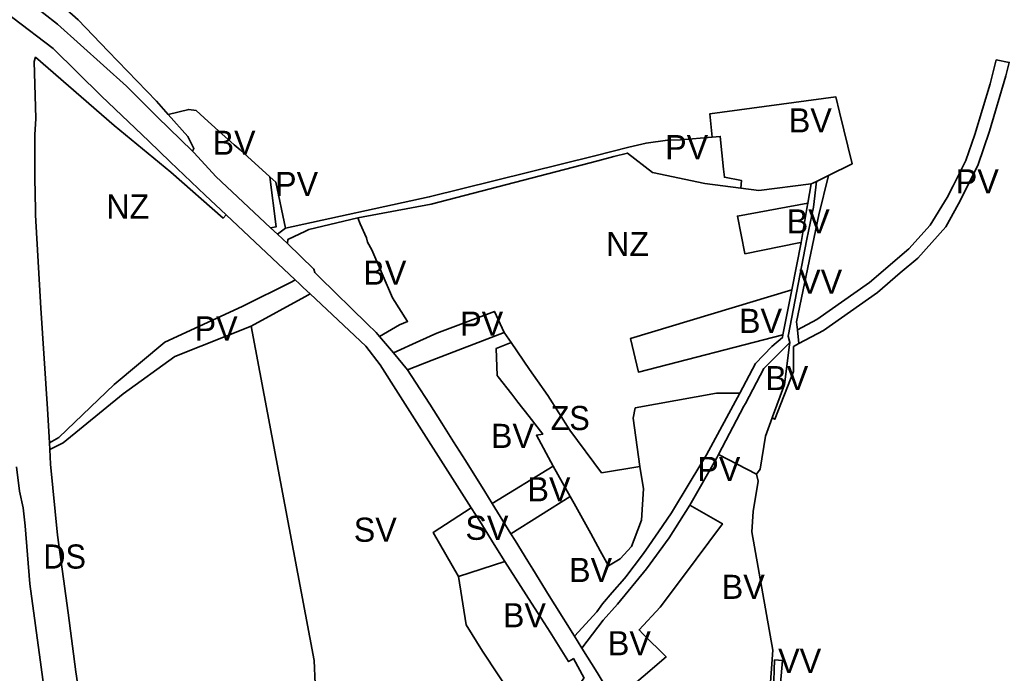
# Model space of a CAD drawing. Extents: x -650451 to -642268, y -1075216 to -1066610.
# Drawn here: x -645357 to -644742, y -1072886 to -1072480 of the extents above; entities that cross this region are included whole.
import ezdxf

# ---------------------------------------------------------------- set-up
doc = ezdxf.new("R2010")
doc.units = 0
doc.header["$LTSCALE"] = 6
doc.layers.add('1', color=7, linetype='Continuous', lineweight=35)
doc.layers.add('2', color=7, linetype='Continuous')
doc.layers.add('3', color=7, linetype='Continuous')

msp = doc.modelspace()

# ---------------------------------------------------------------- linework, layer by layer
at = {"layer": '1'}
for p, q in [((-644867.36, -1072593.58), (-644865.31, -1072581.58)), ((-644854.54, -1072576.36), (-644862.05, -1072580.1)), ((-645185.95, -1072641.32), (-645228.96, -1072600.865)), ((-645197.044, -1072612.821), (-645190.71, -1072618.6)), ((-645051.87, -1072680.22), (-645056.08, -1072674.07)), ((-644873.86, -1072672.29), (-644872.92, -1072680.82)), ((-645124.933, -1072686.721), (-645133.59, -1072676.49)), ((-645124.933, -1072686.721), (-645116.11, -1072697.15)), ((-645338.778, -1072742.565), (-645338.538, -1072746.821)), ((-644922.88, -1072749.97), (-644899.2, -1072762.14)), ((-645015.02, -1072776.01), (-645025.61, -1072757.17)), ((-645353.86, -1072794.339), (-645353.861, -1072794.334)), ((-645055.76, -1072816.4), (-645084.47, -1072825.67)), ((-645007.8, -1072870.27), (-645012.47, -1072862.92))]:
    msp.add_line(p, q, dxfattribs=at)
for points in [[(-645265.009, -1072538.358), (-645272.276, -1072530.154), (-645302.303, -1072499.014), (-645320.805, -1072479.495), (-645339.904, -1072462.677), (-645347.551, -1072443.527), (-645347.677, -1072391.355), (-645346.62, -1072330.914), (-645343.458, -1072278.998), (-645339.908, -1072235.158), (-645335.367, -1072185.207), (-645325.498, -1072102.789), (-645309.01, -1071998.147), (-645285.617, -1071875.733), (-645244.798, -1071696.585)], [(-645249.9, -1072561.25), (-645271.74, -1072539.96), (-645290.76, -1072520.92), (-645333.62, -1072482.33), (-645342.284, -1072475.625), (-645399.77, -1072431.12), (-645434.19, -1072410.67), (-645437.6, -1072408.64), (-645438.64, -1072408.1), (-645519.57, -1072366.3), (-645528.27, -1072360.53), (-645531.65, -1072358.29), (-645532.07, -1072358.01), (-645547.72, -1072346.19), (-645564.4, -1072328.61), (-645596.405, -1072296.114)], [(-645533.08, -1072373.71), (-645527.33, -1072377.73), (-645459.31, -1072413.95), (-645456.52, -1072415.6), (-645400.12, -1072449.03), (-645396.94, -1072451.44), (-645361.47, -1072478.388), (-645336.33, -1072497.48), (-645306.46, -1072527.08), (-645276.93, -1072555.11), (-645263.7, -1072567.8), (-645242, -1072588.6), (-645228.96, -1072600.865)], [(-645228.96, -1072600.865), (-645230.845, -1072602.888), (-645263.217, -1072574.314), (-645298.498, -1072545.352), (-645347.292, -1072502.877), (-645348.253, -1072505.583), (-645347.214, -1072540.97), (-645347.88, -1072551.13), (-645347.795, -1072577.893), (-645347.37, -1072597.96), (-645347.3, -1072601.13), (-645344.152, -1072658.857), (-645339.96, -1072721.587), (-645338.778, -1072742.565)], [(-644872.92, -1072680.82), (-644857.69, -1072672.87), (-644824.11, -1072649.14), (-644809.93, -1072637), (-644799.06, -1072627.69), (-644781.64, -1072608.23), (-644773.76, -1072594.06), (-644761.85, -1072570.12), (-644754.49, -1072548.82), (-644744.44, -1072514.5), (-644742.25, -1072506.02), (-644750.32, -1072504.48), (-644754.16, -1072519.38), (-644763.68, -1072550.89), (-644769.24, -1072567.02), (-644777.14, -1072582.9), (-644780.75, -1072590.15), (-644791.38, -1072607.22), (-644804.65, -1072621.95), (-644829.03, -1072642.82), (-644861.87, -1072666.02), (-644873.86, -1072672.29)], [(-644926.81, -1072552.51), (-644928.23, -1072538), (-644850.1, -1072527.37), (-644847.7, -1072537.08), (-644839.78, -1072569.03), (-644854.54, -1072576.36)], [(-645265.009, -1072538.358), (-645252.12, -1072535.29), (-645247.59, -1072535.97), (-645240, -1072542.79), (-645231.56, -1072550.37), (-645223.86, -1072557.28), (-645220.27, -1072560.51), (-645201.69, -1072577.19)], [(-645249.9, -1072561.25), (-645248.967, -1072559.511), (-645252.768, -1072552.178), (-645265.009, -1072538.358)], [(-644926.81, -1072552.51), (-644946.57, -1072554.22), (-644954.57, -1072554.43), (-644967.97, -1072556.17), (-644978.56, -1072558.74), (-644999.72, -1072564.24), (-645102.73, -1072589.74), (-645192.06, -1072609.19)], [(-644909.02, -1072584.28), (-644908.59, -1072579.51), (-644919.23, -1072577.46), (-644919.75, -1072572.43), (-644921.84, -1072552.03), (-644926.81, -1072552.51)], [(-645201.32, -1072608.92), (-645235.32, -1072576.94), (-645248.8, -1072562.32), (-645249.9, -1072561.25)], [(-645147.13, -1072602.79), (-645101.56, -1072594.21), (-644997.92, -1072567.23), (-644987.98, -1072564.64), (-644979.55, -1072562.44), (-644963.97, -1072574.57), (-644931.48, -1072581.26), (-644909.02, -1072584.28)], [(-645201.69, -1072577.19), (-645197.97, -1072580.53), (-645192.06, -1072609.19)], [(-645201.32, -1072608.92), (-645197.88, -1072608.32), (-645201.69, -1072577.19)], [(-644909.02, -1072584.28), (-644897.87, -1072585.78), (-644865.31, -1072581.58)], [(-644862.05, -1072580.1), (-644863.89, -1072596.1), (-644868.08, -1072616.05), (-644879.59, -1072676.3), (-644878.69, -1072680.27)], [(-644873.86, -1072672.29), (-644874.4, -1072667.34), (-644860.6, -1072600.9), (-644854.54, -1072576.36)], [(-644862.05, -1072580.1), (-644864.27, -1072581.11), (-644865.31, -1072581.58)], [(-644871.55, -1072618.07), (-644872.93, -1072618.35), (-644906.5, -1072625.07), (-644906.56, -1072624.79), (-644911.21, -1072601.67), (-644867.36, -1072593.58)], [(-644871.55, -1072618.07), (-644871.3, -1072616.78), (-644867.92, -1072596.9), (-644867.36, -1072593.58)], [(-645190.71, -1072618.6), (-645190.59, -1072616.28), (-645179.6, -1072610.94), (-645177.56, -1072609.89), (-645147.13, -1072602.79)], [(-645133.59, -1072676.49), (-645121.26, -1072669.32), (-645116.1, -1072667.08), (-645125.58, -1072652.42), (-645138.44, -1072622.55), (-645140.96, -1072617.82), (-645141.72, -1072615.2), (-645145.52, -1072606.48), (-645147.13, -1072602.79)], [(-645201.32, -1072608.92), (-645197.044, -1072612.821), (-645192.06, -1072609.19)], [(-645133.59, -1072676.49), (-645135.65, -1072674.05), (-645141.27, -1072668.55), (-645170.83, -1072639.61), (-645173.87, -1072636.64), (-645174.48, -1072634.66), (-645190.71, -1072618.6)], [(-644882.85, -1072675.56), (-644877.32, -1072647.4), (-644871.55, -1072618.07)], [(-645338.778, -1072742.565), (-645332.93, -1072739.3), (-645298.47, -1072706.32), (-645267.03, -1072680.06), (-645219.05, -1072657.82), (-645188.13, -1072642.46), (-645185.95, -1072641.32)], [(-645185.95, -1072641.32), (-645183.3, -1072643.81), (-645181.05, -1072645.93), (-645176.71, -1072650.01)], [(-644882.85, -1072675.56), (-644972.68, -1072698.65), (-644977.57, -1072677.66), (-644877.32, -1072647.4)], [(-645176.71, -1072650.01), (-645180.05, -1072651.77), (-645213.34, -1072669.98)], [(-645176.71, -1072650.01), (-645142.1, -1072682.57), (-645133.26, -1072694.17), (-645121.96, -1072711.68), (-645076.66, -1072783.06)], [(-645056.08, -1072674.07), (-645062.131, -1072660.856), (-645098.016, -1072674.425), (-645108.496, -1072679.193), (-645124.933, -1072686.721)], [(-645213.34, -1072669.98), (-645260.7, -1072689), (-645292.86, -1072712.22), (-645330.09, -1072742.68), (-645338.538, -1072746.821)], [(-645213.34, -1072669.98), (-645174.13, -1072877.93), (-645172.28, -1072921.42), (-645166.48, -1072936.5), (-645162.379, -1072951.55), (-645149.84, -1072948.13), (-645144.37, -1073017.64)], [(-645116.11, -1072697.15), (-645100.9, -1072691.31), (-645056.08, -1072674.07)], [(-645025.61, -1072757.17), (-645036.08, -1072737.88), (-645032.11, -1072737.28), (-645040.62, -1072726.33), (-645047.62, -1072717.33), (-645051.46, -1072712.42), (-645059.8, -1072701.64), (-645060.48, -1072700.69), (-645061.13, -1072683.98), (-645051.87, -1072680.22)], [(-645051.87, -1072680.22), (-645040.29, -1072697.03), (-645035.41, -1072704.13), (-645029.08, -1072713.14), (-645015.21, -1072734.72), (-644995.61, -1072761.19), (-644971.9, -1072757.34)], [(-644878.69, -1072680.27), (-644894.78, -1072696.44), (-644906.23, -1072718.24), (-644907.09, -1072719.89), (-644922.88, -1072749.97)], [(-644909.76, -1072711.64), (-644899.86, -1072693.27), (-644889.68, -1072682.71), (-644883.17, -1072677.19), (-644882.85, -1072675.56)], [(-644878.69, -1072680.27), (-644878.86, -1072681.72), (-644881.82, -1072706.26), (-644889.26, -1072726.4), (-644889.51, -1072727.09)], [(-644889.51, -1072727.09), (-644889.14, -1072727.25), (-644887.81, -1072727.95), (-644876.39, -1072698.23), (-644876.38, -1072682.78), (-644872.92, -1072680.82)], [(-645063.6, -1072780.26), (-645068.2, -1072772.86), (-645080.13, -1072753.68), (-645087.6, -1072741.96), (-645094.81, -1072730.3), (-645102.39, -1072718.6), (-645111.21, -1072704.82), (-645116.11, -1072697.15)], [(-645012.47, -1072862.92), (-644998.56, -1072847.75), (-644994.92, -1072842.79), (-644988.9, -1072835.78), (-644981.33, -1072826.91), (-644980.56, -1072826.01), (-644970.2, -1072812.36), (-644968.17, -1072809.33), (-644960.19, -1072797.88), (-644952.04, -1072786.19), (-644940.5, -1072766.87), (-644930.45, -1072750.02), (-644909.76, -1072711.64)], [(-644971.9, -1072757.34), (-644975.88, -1072727.2), (-644974.61, -1072720.9), (-644924.08, -1072711.8), (-644909.76, -1072711.64)], [(-644889.51, -1072727.09), (-644893.7, -1072738.41), (-644897.07, -1072759.05), (-644899.2, -1072762.14)], [(-645338.538, -1072746.821), (-645338.023, -1072755.969), (-645333.718, -1072799.987), (-645327.091, -1072848.387), (-645322.284, -1072885.085), (-645317.65, -1072916.642), (-645311.772, -1072947.945), (-645304.24, -1072985.372), (-645295.788, -1073022.556), (-645284.269, -1073083.286), (-645279.878, -1073113.356), (-645262.388, -1073199.409), (-645257.842, -1073221.36), (-645247.051, -1073248.736), (-645239.9, -1073270.025), (-645226.847, -1073278.345)], [(-644922.88, -1072749.97), (-644923.91, -1072751.94), (-644940.8, -1072781.48)], [(-645355.121, -1072782.993), (-645357.272, -1072772.771), (-645359.179, -1072757.517)], [(-645025.61, -1072757.17), (-645063.6, -1072780.26), (-645051.94, -1072799.21), (-645015.02, -1072776.01)], [(-645015.02, -1072776.01), (-645012.61, -1072780.4), (-645002.34, -1072799.06), (-644996.39, -1072809.88), (-644991.3, -1072819.12), (-644984.02, -1072814.87), (-644977, -1072807.06), (-644975.42, -1072802.83), (-644970.87, -1072790.69), (-644969.63, -1072771.21), (-644971.9, -1072757.34)], [(-644899.2, -1072762.14), (-644898.29, -1072766.55), (-644901.35, -1072785.36), (-644902.18, -1072797.88), (-644889.11, -1072871.66), (-644891.2, -1072900.09), (-644892.86, -1072932.6)], [(-645355.121, -1072782.993), (-645354.019, -1072792.454), (-645353.861, -1072794.334)], [(-645084.47, -1072825.67), (-645100.27, -1072798.46), (-645076.66, -1072783.06)], [(-645076.66, -1072783.06), (-645071.34, -1072791.44), (-645066.3, -1072799.53), (-645063.4, -1072804.16), (-645055.76, -1072816.4)], [(-644940.8, -1072781.48), (-644953.52, -1072801.75), (-644967.76, -1072820.91), (-644985.61, -1072842.94), (-644994.53, -1072852.89), (-645007.8, -1072870.27)], [(-644983.93, -1072900.24), (-644955.49, -1072875.78), (-644969.93, -1072861.43), (-644972.28, -1072859.02), (-644959.24, -1072844.92), (-644945.2, -1072826.3), (-644920.46, -1072792.92), (-644940.8, -1072781.48)], [(-645353.86, -1072794.339), (-645350.822, -1072830.388), (-645340.345, -1072908.029), (-645337.34, -1072932.073), (-645332.517, -1072974.538)], [(-645012.47, -1072862.92), (-645024.61, -1072843.32), (-645028.09, -1072837.72), (-645038.38, -1072821.1), (-645041.44, -1072816.17), (-645049.31, -1072803.46), (-645051.94, -1072799.21)], [(-645055.76, -1072816.4), (-645039.21, -1072842.26), (-645035.06, -1072848.67), (-645027.47, -1072860.37), (-645016.06, -1072878.67), (-645013.89, -1072877.29), (-645013.11, -1072876.8), (-645006.5, -1072888.88), (-645006.58, -1072889), (-645008.52, -1072891.76), (-645006.19, -1072895.8), (-645003.44, -1072900.56)], [(-645047.42, -1072906.05), (-645050.6, -1072901.03), (-645069.55, -1072872.12), (-645079.81, -1072855.89), (-645084.47, -1072825.67)], [(-644987.58, -1072903.38), (-644990.66, -1072898.22), (-644998.3, -1072885.43), (-645007.8, -1072870.27)], [(-644892.86, -1072932.6), (-644890.48, -1072924.04), (-644888.92, -1072901.64), (-644888.76, -1072897.07), (-644888.06, -1072877.6), (-644883.16, -1072877.92), (-644884.712, -1072897.147)]]:
    msp.add_lwpolyline(points, dxfattribs=at)

# ---------------------------------------------------------------- texts
at = {"layer": '2'}
for s, p in [('BV', (-644879.231, -1072549.597)), ('BV', (-645237.373, -1072563.493)), ('PV', (-645198.5, -1072589.145)), ('PV', (-644775.452, -1072587.569)), ('NZ', (-645303.447, -1072603.181)), ('BV', (-644880.528, -1072612.406)), ('NZ', (-644992.745, -1072626.455)), ('BV', (-645143.622, -1072644.274)), ('VV', (-644872.791, -1072649.878)), ('BV', (-644910.173, -1072674.289)), ('PV', (-645248.521, -1072678.998)), ('BV', (-644893.868, -1072709.862)), ('BV', (-645064.324, -1072745.806)), ('PV', (-644936.075, -1072766.348)), ('SV', (-645080.212, -1072802.956)), ('BV', (-645015.781, -1072829.179)), ('BV', (-645056.913, -1072857.342)), ('BV', (-644991.695, -1072874.758)), ('VV', (-644885.853, -1072885.736))]:
    msp.add_text(s, height=15, dxfattribs=at).set_placement(p)
at = {"layer": '2', "width": 0.95}
msp.add_text('ZS', height=15, dxfattribs=at).set_placement((-645027.269, -1072734.689))
at = {"layer": '3'}
for s, p in [('PV', (-644956.057, -1072566.252)), ('PV', (-645083.473, -1072676.035)), ('BV', (-645041.653, -1072778.982)), ('SV', (-645149.599, -1072804.162)), ('BV', (-644920.905, -1072839.681))]:
    msp.add_text(s, height=15, dxfattribs=at).set_placement(p)
at = {"layer": '3', "width": 0.95}
msp.add_text('DS', height=15, dxfattribs=at).set_placement((-645342.492, -1072820.831))

doc.saveas('drawing.dxf')
